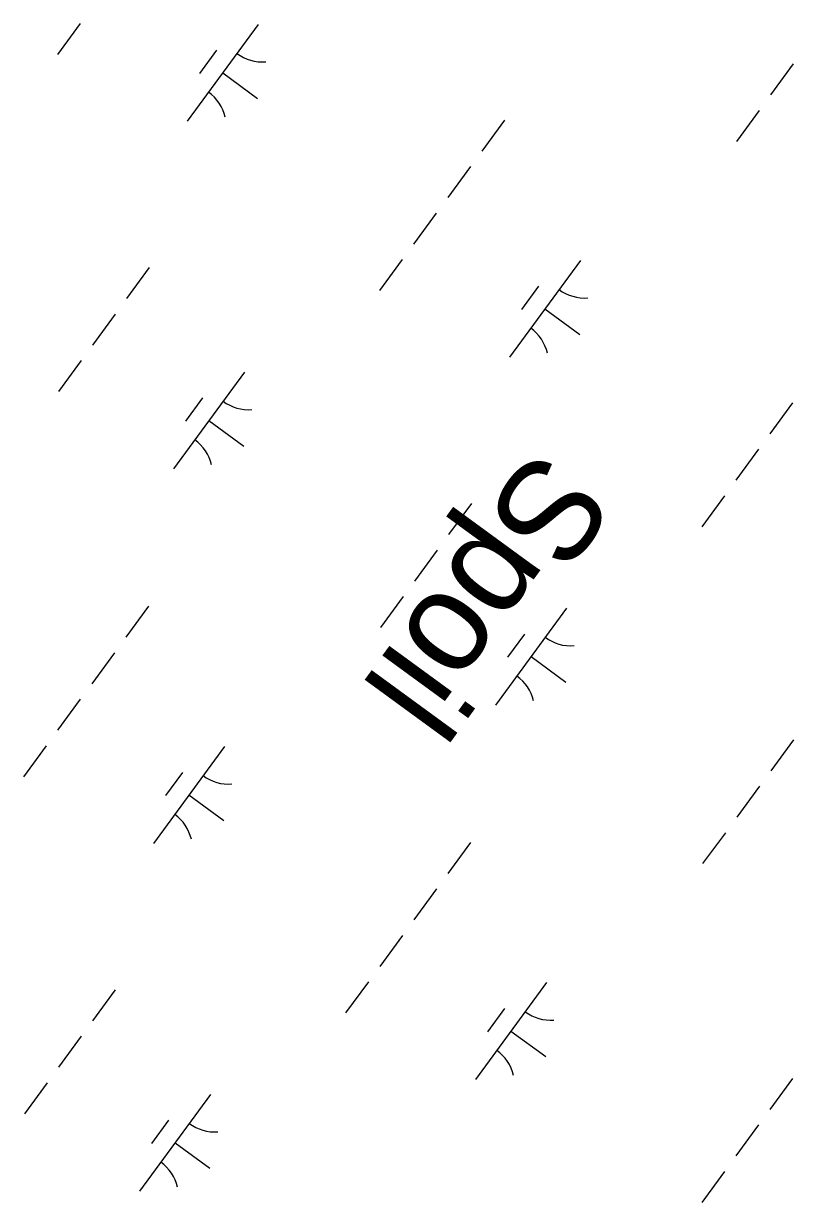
# Model space of a CAD drawing. Extents: x 3905714 to 3926767, y 183354 to 205755.
# Drawn here: x 3911209.5 to 3911530.2, y 190284 to 190774.9 of the extents above; entities that cross this region are included whole.
import ezdxf

# ---------------------------------------------------------------- set-up
doc = ezdxf.new("R2010")
doc.units = 0
doc.layers.add('V-CHAN-SPOL', color=7, linetype='Continuous')
doc.layers.add('V-WETL-SWMP', color=7, linetype='Continuous')

msp = doc.modelspace()

# ---------------------------------------------------------------- linework, layer by layer
at = {"layer": 'V-WETL-SWMP'}
for p, q in [((3911233.11, 190774.91), (3911223.65, 190762.01)), ((3911307.29, 190774.59), (3911277.74, 190734.25)), ((3911289.84, 190763.82), (3911282.75, 190754.14)), ((3911530.19, 190758.09), (3911520.73, 190745.18)), ((3911292.52, 190754.42), (3911307.04, 190743.78)), ((3911516, 190738.73), (3911506.55, 190725.82)), ((3911409.84, 190734.69), (3911400.39, 190721.78)), ((3911395.66, 190715.33), (3911386.2, 190702.42)), ((3911381.47, 190695.97), (3911372.02, 190683.06)), ((3911367.29, 190676.61), (3911357.83, 190663.7)), ((3911441.47, 190676.28), (3911411.92, 190635.95)), ((3911261.88, 190673.32), (3911252.42, 190660.41)), ((3911424.02, 190665.51), (3911416.93, 190655.83)), ((3911247.69, 190653.96), (3911238.24, 190641.05)), ((3911426.7, 190656.11), (3911441.22, 190645.48)), ((3911233.51, 190634.6), (3911224.05, 190621.69)), ((3911301.52, 190629.76), (3911271.97, 190589.43)), ((3911284.07, 190619), (3911276.97, 190609.32)), ((3911529.84, 190617.02), (3911520.38, 190604.12)), ((3911286.74, 190609.6), (3911301.26, 190598.96)), ((3911515.65, 190597.66), (3911506.2, 190584.76)), ((3911501.47, 190578.3), (3911492.01, 190565.4)), ((3911396.06, 190575.01), (3911386.6, 190562.1)), ((3911381.87, 190555.65), (3911372.42, 190542.74)), ((3911367.69, 190536.29), (3911358.23, 190523.38)), ((3911261.53, 190532.25), (3911252.07, 190519.34)), ((3911435.7, 190531.46), (3911406.15, 190491.13)), ((3911418.24, 190520.69), (3911411.15, 190511.01)), ((3911247.34, 190512.89), (3911237.89, 190499.98)), ((3911420.92, 190511.29), (3911435.44, 190500.65)), ((3911233.16, 190493.53), (3911223.7, 190480.62)), ((3911530.24, 190476.7), (3911520.78, 190463.8)), ((3911218.98, 190474.17), (3911209.52, 190461.26)), ((3911293.16, 190473.84), (3911263.61, 190433.51)), ((3911275.71, 190463.08), (3911268.61, 190453.4)), ((3911516.05, 190457.34), (3911506.6, 190444.44)), ((3911278.38, 190453.68), (3911292.9, 190443.04)), ((3911501.87, 190437.98), (3911492.41, 190425.08)), ((3911395.71, 190433.95), (3911386.25, 190421.04)), ((3911381.52, 190414.59), (3911372.07, 190401.68)), ((3911367.34, 190395.23), (3911357.88, 190382.32)), ((3911247.74, 190372.57), (3911238.29, 190359.67)), ((3911353.15, 190375.87), (3911343.7, 190362.96)), ((3911427.34, 190375.54), (3911397.79, 190335.2)), ((3911409.89, 190364.77), (3911402.79, 190355.09)), ((3911233.56, 190353.21), (3911224.1, 190340.31)), ((3911412.56, 190355.37), (3911427.08, 190344.73)), ((3911219.37, 190333.85), (3911209.92, 190320.95)), ((3911529.89, 190335.64), (3911520.43, 190322.73)), ((3911287.38, 190329.02), (3911257.83, 190288.69)), ((3911269.93, 190318.26), (3911262.84, 190308.58)), ((3911515.7, 190316.28), (3911506.25, 190303.37)), ((3911272.61, 190308.86), (3911287.13, 190298.22)), ((3911501.52, 190296.92), (3911492.06, 190284.01))]:
    msp.add_line(p, q, dxfattribs=at)
for centre, start, end in [((3911309.03, 190776.56), 233, 274.5436), ((3911276.39, 190732), 13, 54.5436), ((3911443.21, 190678.25), 233, 274.5436), ((3911410.57, 190633.69), 13, 54.5436), ((3911303.26, 190631.74), 233, 274.5436), ((3911270.61, 190587.18), 13, 54.5436), ((3911437.44, 190533.43), 233, 274.5436), ((3911404.79, 190488.87), 13, 54.5436), ((3911294.9, 190475.82), 233, 274.5436), ((3911262.25, 190431.25), 13, 54.5436), ((3911429.08, 190377.51), 233, 274.5436), ((3911396.43, 190332.95), 13, 54.5436), ((3911289.12, 190331), 233, 274.5436), ((3911256.48, 190286.43), 13, 54.5436)]:
    msp.add_arc(centre, 17.62, start, end, dxfattribs=at)

# ---------------------------------------------------------------- texts
at = {"layer": 'V-CHAN-SPOL'}
msp.add_text('Spoil', height=42, rotation=233.8714, dxfattribs=at).set_placement((3911423.04, 190599.52))

doc.saveas('drawing.dxf')
